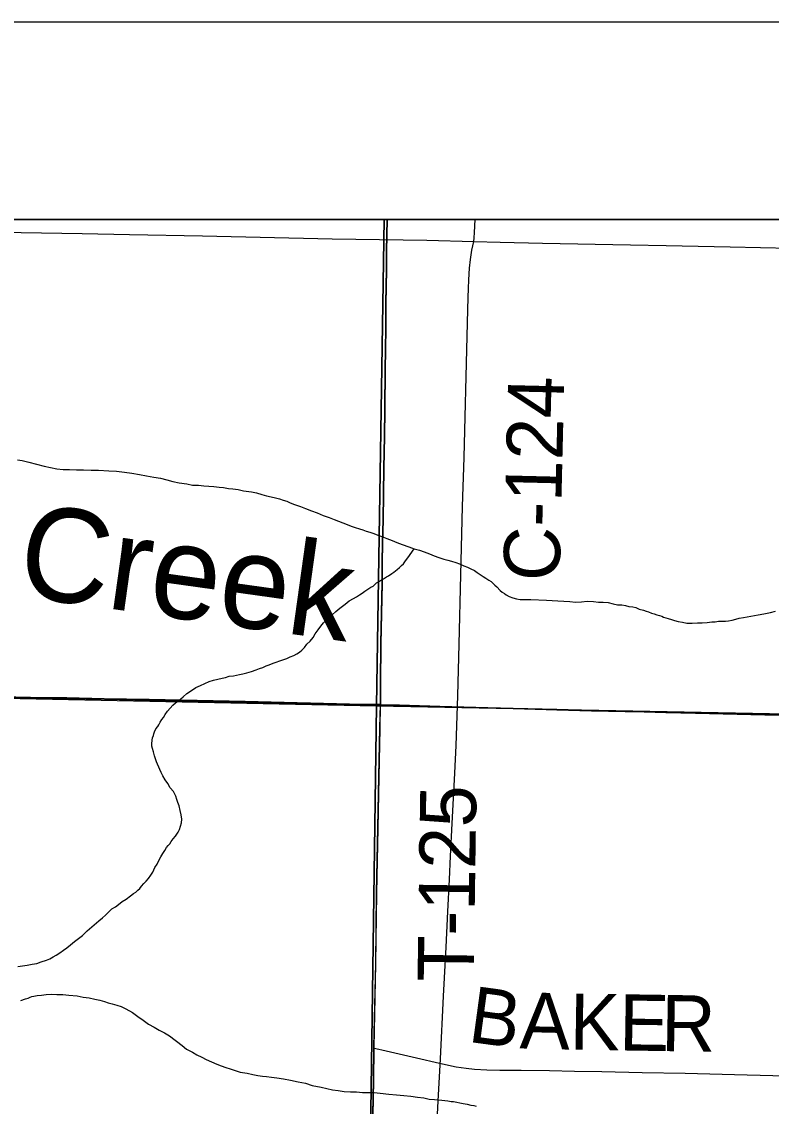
# Model space of a CAD drawing. Extents: x 2.4 to 73.1, y 4.5 to 25.6.
# Drawn here: x 42.957 to 43.336, y 24.457 to 25.005 of the extents above; entities that cross this region are included whole.
import ezdxf

# ---------------------------------------------------------------- set-up
doc = ezdxf.new("R2010")
doc.units = 0
for name, color, linetype in [('GM_X_County_Road', 7, 'Continuous'), ('GM_X_County_Road_Text', 7, 'Continuous'), ('GM_X_Interchange_Ramps', 7, 'Continuous'), ('GM_X_Minor_River', 7, 'Continuous'), ('GM_X_Minor_River_Text', 7, 'Continuous'), ('GM_X_Section', 7, 'Continuous'), ('GM_X_Township', 7, 'Continuous'), ('GM_X_Township_Road', 7, 'Continuous'), ('GM_X_Township_Road_Text', 7, 'Continuous'), ('GM_X_US_Shield', 7, 'Continuous'), ('SH_Cut_Line', 7, 'Continuous'), ('SH_Data', 7, 'Continuous')]:
    doc.layers.add(name, color=color, linetype=linetype)

msp = doc.modelspace()

# ---------------------------------------------------------------- linework, layer by layer
at = {"layer": 'GM_X_County_Road'}
for points in [[(43.18601, 24.89397), (43.18616, 24.89583), (43.18639, 24.89861), (43.18664, 24.90511)], [(43.16665, 24.433), (43.16796, 24.45939), (43.16912, 24.48081), (43.1707, 24.51247), (43.17208, 24.5373), (43.17291, 24.55532), (43.17373, 24.57146), (43.17428, 24.58326), (43.17512, 24.59971), (43.1765, 24.62516), (43.17714, 24.63914), (43.17792, 24.66431), (43.17863, 24.6904), (43.17943, 24.72552), (43.18023, 24.76001), (43.18106, 24.78486), (43.18259, 24.84607), (43.18292, 24.85943), (43.1831, 24.86565), (43.18326, 24.8703), (43.18348, 24.87464), (43.1839, 24.88051), (43.18436, 24.88483), (43.18465, 24.88722), (43.18507, 24.88962), (43.18601, 24.89397)]]:
    msp.add_lwpolyline(points, dxfattribs=at)
at = {"layer": 'GM_X_Interchange_Ramps'}
for points in [[(42.93211, 24.66412), (42.96194, 24.66352), (42.98028, 24.66323), (42.99924, 24.66283), (43.02192, 24.6624), (43.07041, 24.66143), (43.12323, 24.6601), (43.13877, 24.65999), (43.13881, 24.67069), (43.13908, 24.69089), (43.13968, 24.72135), (43.13972, 24.73192), (43.13988, 24.74155), (43.14014, 24.75336), (43.14052, 24.77947), (43.14091, 24.79564), (43.14107, 24.80931), (43.14124, 24.82921), (43.14134, 24.83915), (43.14147, 24.85034), (43.1416, 24.86278), (43.14193, 24.87987), (43.14194, 24.8892), (43.14223, 24.90511), (41.95853, 24.90511)], [(46.12189, 24.90511), (43.14223, 24.90511), (43.14194, 24.8892), (43.14193, 24.87987), (43.1416, 24.86278), (43.14147, 24.85034), (43.14134, 24.83915), (43.14124, 24.82921), (43.14107, 24.80931), (43.14091, 24.79564), (43.14052, 24.77947), (43.14014, 24.75336), (43.13988, 24.74155), (43.13972, 24.73192), (43.13968, 24.72135), (43.13908, 24.69089), (43.13881, 24.67069), (43.13877, 24.65999), (43.14837, 24.65973), (43.16888, 24.65905), (43.19313, 24.65847), (43.20587, 24.65809), (43.22794, 24.65753), (43.24534, 24.65707), (43.26244, 24.6567), (43.27207, 24.65641), (43.28295, 24.65622), (43.29787, 24.65585), (43.333, 24.65505), (43.35507, 24.65459)], [(43.13481, 24.4439), (43.1353, 24.47001), (43.13552, 24.48642), (43.13553, 24.48679), (43.13641, 24.52903), (43.1369, 24.56479), (43.13749, 24.59774), (43.13803, 24.62353), (43.1385, 24.64808), (43.13877, 24.65999), (43.12323, 24.6601), (43.07041, 24.66143), (43.02192, 24.6624), (42.99924, 24.66283), (42.98028, 24.66323), (42.96194, 24.66352), (42.93211, 24.66412), (42.90601, 24.6647), (42.86809, 24.66556), (42.81184, 24.66679), (42.76585, 24.66782), (42.73353, 24.66852), (42.7155, 24.6688), (42.67106, 24.66966)]]:
    msp.add_lwpolyline(points, dxfattribs=at)
at = {"layer": 'GM_X_Minor_River'}
for points in [[(42.95533, 24.78361), (42.9578, 24.7832), (42.96102, 24.78238), (42.96878, 24.78036), (42.97201, 24.77974), (42.97523, 24.77912), (42.97846, 24.77869), (42.98169, 24.77864), (42.98511, 24.77858), (42.98872, 24.77852), (42.99253, 24.77846), (42.99633, 24.7784), (43.00146, 24.77813), (43.00545, 24.77788), (43.00944, 24.77744), (43.01323, 24.77681), (43.01702, 24.77618), (43.02063, 24.77555), (43.02423, 24.77492), (43.02765, 24.7743), (43.03087, 24.77349), (43.0339, 24.77268), (43.03712, 24.77206), (43.04091, 24.77143), (43.04376, 24.77081), (43.0468, 24.77076), (43.04946, 24.77053), (43.05212, 24.7703), (43.05458, 24.77007), (43.05724, 24.76984), (43.05952, 24.76961), (43.06199, 24.76919), (43.06427, 24.76896), (43.06692, 24.76854), (43.06958, 24.76793), (43.07356, 24.76749), (43.07622, 24.76688), (43.07887, 24.76607), (43.08114, 24.76547), (43.0836, 24.76486), (43.08569, 24.76445), (43.08777, 24.76384), (43.08966, 24.76324), (43.09155, 24.76264), (43.09325, 24.76185), (43.09533, 24.76106), (43.09836, 24.76006), (43.10101, 24.75907), (43.10403, 24.75788), (43.10687, 24.75689), (43.10989, 24.75551)], [(43.10989, 24.75551), (43.11292, 24.75451), (43.11537, 24.75352), (43.12199, 24.75095), (43.12407, 24.75015), (43.12596, 24.74936), (43.12823, 24.74876), (43.12993, 24.74816), (43.13164, 24.74756), (43.13353, 24.74696), (43.13542, 24.74636), (43.1375, 24.74557), (43.13958, 24.74478), (43.14204, 24.74379), (43.14468, 24.7428), (43.14714, 24.74181), (43.14979, 24.74082), (43.15319, 24.73962), (43.15584, 24.73863), (43.15849, 24.73802), (43.16095, 24.73703), (43.1636, 24.73604), (43.16605, 24.73505), (43.16832, 24.73425), (43.17078, 24.73345), (43.17286, 24.73285), (43.17476, 24.73244), (43.17684, 24.73164), (43.17873, 24.73104), (43.181, 24.73006), (43.18289, 24.72927), (43.18459, 24.72848), (43.18629, 24.7277), (43.18779, 24.72672), (43.1893, 24.72556), (43.1908, 24.72458), (43.19212, 24.7238), (43.19363, 24.72283), (43.19476, 24.72205), (43.19569, 24.72127), (43.19663, 24.72031), (43.19757, 24.71934), (43.19925, 24.71761), (43.20037, 24.71664), (43.20151, 24.71605), (43.20245, 24.71528), (43.20396, 24.71449), (43.20566, 24.7139), (43.20755, 24.7133), (43.20945, 24.71308), (43.21154, 24.71304), (43.21477, 24.71299), (43.22275, 24.71267), (43.2256, 24.71244), (43.22846, 24.71239), (43.23149, 24.71216), (43.23453, 24.71192), (43.23738, 24.71168), (43.24043, 24.71182), (43.24329, 24.71216), (43.24652, 24.71192), (43.24898, 24.71169), (43.25146, 24.71165), (43.25392, 24.71142), (43.25639, 24.71081), (43.25866, 24.71039), (43.26076, 24.71036), (43.26265, 24.70995), (43.26435, 24.70954), (43.26644, 24.70932), (43.26796, 24.70891), (43.26966, 24.70813), (43.27174, 24.70753), (43.27307, 24.70712), (43.27439, 24.70672), (43.2759, 24.70613), (43.27723, 24.70573), (43.27855, 24.70533), (43.27988, 24.70493), (43.28101, 24.70453), (43.28196, 24.70413), (43.28309, 24.70373), (43.28423, 24.70334), (43.28593, 24.70293), (43.28744, 24.70234), (43.28934, 24.70192), (43.29142, 24.70151), (43.2937, 24.7011), (43.29636, 24.70105), (43.29903, 24.7012), (43.3015, 24.70116), (43.30397, 24.70131), (43.30626, 24.70166), (43.30797, 24.70163), (43.30969, 24.70198), (43.31197, 24.70213), (43.3133, 24.70211), (43.31483, 24.70228), (43.31655, 24.70263), (43.31845, 24.70298), (43.32017, 24.70352)], [(43.10164, 24.69047), (43.10337, 24.69196), (43.10473, 24.69384), (43.1059, 24.69572), (43.10726, 24.6976), (43.10863, 24.69948), (43.10998, 24.70116), (43.11153, 24.70247), (43.11288, 24.70378), (43.11442, 24.70527), (43.11635, 24.70695), (43.11828, 24.70863), (43.12097, 24.71068), (43.12309, 24.71236), (43.1252, 24.71346), (43.12674, 24.71439), (43.12827, 24.71532), (43.12962, 24.71624), (43.13097, 24.71717), (43.13251, 24.71829), (43.13404, 24.71921), (43.13519, 24.71977), (43.13674, 24.72145), (43.13827, 24.72219), (43.13942, 24.72293), (43.14038, 24.72348), (43.14192, 24.72441), (43.14288, 24.72496), (43.14461, 24.72608), (43.14557, 24.72682), (43.1473, 24.72812), (43.14846, 24.72925), (43.14943, 24.73018), (43.15039, 24.73111), (43.15117, 24.73205), (43.15195, 24.73318), (43.15272, 24.73412), (43.15584, 24.73863)], [(43.32017, 24.70352), (43.32227, 24.70387), (43.32971, 24.70527), (43.33257, 24.7058), (43.33601, 24.7065), (43.33849, 24.70703)], [(43.00636, 24.55878), (43.00829, 24.56027), (43.01021, 24.56157), (43.01252, 24.56325), (43.01406, 24.56436), (43.01521, 24.5651), (43.01618, 24.56604), (43.01714, 24.56697), (43.01811, 24.5681), (43.01927, 24.56941), (43.02043, 24.57053), (43.0216, 24.57203), (43.02277, 24.57372), (43.02374, 24.57523), (43.02473, 24.57749), (43.02589, 24.57918), (43.02688, 24.58107), (43.02786, 24.58295), (43.02883, 24.58465), (43.02981, 24.58615), (43.03059, 24.58766), (43.03156, 24.58859), (43.03233, 24.58953), (43.03311, 24.59066), (43.03408, 24.59197), (43.03525, 24.59328), (43.03661, 24.59535), (43.0372, 24.59667), (43.0378, 24.59837), (43.03821, 24.60008), (43.03843, 24.60198), (43.03808, 24.60407), (43.03755, 24.60636), (43.03701, 24.60865), (43.03647, 24.61037), (43.03592, 24.61189), (43.03538, 24.61361), (43.03427, 24.61591), (43.03259, 24.61784), (43.0313, 24.61995), (43.02999, 24.62187), (43.02888, 24.62379), (43.02796, 24.62551), (43.02722, 24.62704), (43.02557, 24.63087), (43.02503, 24.6324), (43.02467, 24.63392), (43.02413, 24.63602), (43.02359, 24.63774), (43.02323, 24.63889), (43.02324, 24.64003), (43.02346, 24.64192), (43.02367, 24.64306), (43.02407, 24.64419), (43.02428, 24.64514), (43.02467, 24.64609), (43.02527, 24.6476), (43.02623, 24.64872), (43.02682, 24.64966), (43.02741, 24.65098), (43.02838, 24.6523), (43.02916, 24.65342), (43.02995, 24.65493), (43.03111, 24.65662), (43.03247, 24.65812), (43.03382, 24.65962), (43.03517, 24.66074), (43.03671, 24.66185), (43.03902, 24.66372), (43.04095, 24.6654), (43.04326, 24.66707), (43.04557, 24.66855), (43.04786, 24.66947), (43.04997, 24.67057), (43.05227, 24.67149), (43.05437, 24.67221), (43.05666, 24.67275), (43.05876, 24.67328), (43.06048, 24.67364), (43.06239, 24.67418), (43.06449, 24.67434), (43.06601, 24.67469), (43.06754, 24.67505), (43.06926, 24.6754), (43.07136, 24.67594), (43.07365, 24.67666), (43.07594, 24.67738), (43.07767, 24.67812), (43.07939, 24.67866), (43.08111, 24.67939), (43.08264, 24.67994), (43.08456, 24.68086), (43.08953, 24.68249), (43.09144, 24.68322), (43.09317, 24.68395), (43.09508, 24.68468), (43.09662, 24.68561), (43.09796, 24.68634), (43.09912, 24.68747), (43.10047, 24.68877), (43.10164, 24.69047)], [(42.95547, 24.52748), (42.95795, 24.52782), (42.96023, 24.52817), (42.96271, 24.5287), (42.96519, 24.52904), (42.9673, 24.52976), (42.96997, 24.53067), (42.9717, 24.5314), (42.97342, 24.53233), (42.97496, 24.53325), (42.97669, 24.53436), (42.97861, 24.53566), (42.98034, 24.53697), (42.98208, 24.53846), (42.9842, 24.54013), (42.98612, 24.54162), (42.98824, 24.54311), (42.99056, 24.54554), (42.99653, 24.55058), (42.99827, 24.55207), (42.99981, 24.55338), (43.00136, 24.55487), (43.0031, 24.55656), (43.00482, 24.55767), (43.00636, 24.55878)], [(42.9571, 24.51025), (42.95939, 24.51116), (42.96073, 24.51152), (42.96169, 24.51189), (42.96264, 24.51225), (42.9636, 24.51243), (42.96532, 24.51278), (42.96741, 24.51293), (42.96989, 24.51328), (42.97255, 24.51342), (42.97521, 24.51338), (42.97826, 24.51333), (42.98129, 24.5129), (42.98547, 24.51265), (42.98851, 24.51203), (42.99154, 24.5116), (42.99439, 24.51098), (42.99704, 24.51037), (42.99931, 24.50976), (43.0012, 24.50916), (43.00328, 24.50856), (43.00556, 24.50795), (43.00783, 24.50716), (43.01009, 24.50598), (43.01349, 24.50422), (43.01612, 24.50227), (43.01894, 24.50033), (43.02157, 24.49839), (43.0244, 24.49682), (43.02704, 24.49526), (43.02968, 24.49389), (43.03213, 24.49233)], [(43.03213, 24.49233), (43.03852, 24.48748), (43.04077, 24.48573), (43.04379, 24.48416), (43.04605, 24.48279), (43.0485, 24.48162), (43.05077, 24.48044), (43.05341, 24.47926), (43.05605, 24.47807), (43.05832, 24.47728), (43.06059, 24.47648), (43.06286, 24.47569), (43.06532, 24.47489), (43.06797, 24.47408), (43.07139, 24.47346), (43.07423, 24.47284), (43.07688, 24.47242), (43.07916, 24.472), (43.08125, 24.47178), (43.08372, 24.47155), (43.08637, 24.47113), (43.08979, 24.47069), (43.09339, 24.47007), (43.09718, 24.46924), (43.10097, 24.46842), (43.10438, 24.46723), (43.10893, 24.4664), (43.11177, 24.46578), (43.11461, 24.46517), (43.11746, 24.46474), (43.1205, 24.46431), (43.12373, 24.46407), (43.12677, 24.46402), (43.12981, 24.46378), (43.13266, 24.46374), (43.1357, 24.46369), (43.13874, 24.46345), (43.14311, 24.463), (43.1469, 24.46256), (43.1507, 24.46231), (43.15412, 24.46187), (43.15754, 24.46144), (43.16076, 24.46101), (43.16342, 24.46039), (43.16608, 24.46016), (43.16817, 24.46013), (43.16987, 24.45991), (43.17139, 24.45969), (43.17291, 24.45948), (43.17462, 24.45926), (43.17576, 24.45924), (43.18069, 24.45821), (43.18258, 24.4578), (43.18448, 24.45739), (43.186, 24.45718), (43.18713, 24.45678)]]:
    msp.add_lwpolyline(points, dxfattribs=at)
at = {"layer": 'GM_X_Section'}
for points in [[(42.63709, 24.66957), (43.13682, 24.65927), (43.12985, 24.16439), (43.12972, 24.15871), (42.61538, 24.1682)], [(43.13682, 24.65927), (43.61192, 24.64991), (43.63939, 24.64909), (43.63513, 24.14828), (43.12985, 24.16439)]]:
    msp.add_lwpolyline(points, close=True, dxfattribs=at)
at = {"layer": 'GM_X_Township'}
msp.add_lwpolyline([(43.13481, 24.4439), (43.1353, 24.47001), (43.13552, 24.48642), (43.13553, 24.48679), (43.13641, 24.52903), (43.1369, 24.56479), (43.13749, 24.59774), (43.13803, 24.62353), (43.1385, 24.64808), (43.13877, 24.65999), (43.14837, 24.65973), (43.16888, 24.65905), (43.19313, 24.65847), (43.20587, 24.65809), (43.22794, 24.65753), (43.24534, 24.65707), (43.26244, 24.6567), (43.27207, 24.65641), (43.28295, 24.65622), (43.29787, 24.65585), (43.333, 24.65505), (43.35507, 24.65459)], dxfattribs=at)
at = {"layer": 'GM_X_Township_Road'}
for points in [[(43.13889, 24.65972), (43.13893, 24.67041), (43.13919, 24.69062), (43.1398, 24.72107), (43.13983, 24.73164), (43.14, 24.74128), (43.14026, 24.75309), (43.14064, 24.7792), (43.14103, 24.79536), (43.14119, 24.80904), (43.14136, 24.82893), (43.14145, 24.83888), (43.14159, 24.85007), (43.14172, 24.8625), (43.14205, 24.8796), (43.14206, 24.88892), (43.14236, 24.90511)], [(42.68603, 24.90383), (42.71292, 24.90336), (42.7412, 24.90275), (42.77974, 24.9021), (42.81393, 24.90139), (42.86023, 24.90048), (42.92705, 24.89912), (42.9572, 24.89856), (42.98797, 24.89799), (43.0119, 24.89751), (43.04888, 24.89678), (43.11446, 24.89534), (43.16232, 24.89461), (43.18601, 24.89397)], [(43.18601, 24.89397), (43.19929, 24.89361), (43.22073, 24.89313), (43.26518, 24.89227), (43.28321, 24.89199), (43.31552, 24.89129), (43.36152, 24.89026), (43.41777, 24.88903), (43.45568, 24.88817), (43.48178, 24.88759), (43.51161, 24.88699), (43.52995, 24.8867), (43.54891, 24.8863), (43.5716, 24.88587), (43.62008, 24.8849), (43.67291, 24.88356), (43.68845, 24.88346)], [(42.63646, 24.67022), (42.64974, 24.66986), (42.67118, 24.66938), (42.71562, 24.66853), (42.73365, 24.66825), (42.76597, 24.66754), (42.81196, 24.66652), (42.86821, 24.66529), (42.90613, 24.66442), (42.93223, 24.66384), (42.96206, 24.66325), (42.9804, 24.66295), (42.99936, 24.66255), (43.02204, 24.66213), (43.07052, 24.66116), (43.12335, 24.65982), (43.13889, 24.65972)], [(43.13564, 24.48614), (43.13564, 24.48651), (43.13653, 24.52875), (43.13702, 24.56452), (43.1376, 24.59746), (43.13815, 24.62326), (43.13862, 24.64781), (43.13889, 24.65972)], [(43.13889, 24.65972), (43.14849, 24.65945), (43.169, 24.65877), (43.19324, 24.65819), (43.20599, 24.65782), (43.22805, 24.65725), (43.24546, 24.65679), (43.26256, 24.65642), (43.27219, 24.65613), (43.28307, 24.65595), (43.29799, 24.65557), (43.33312, 24.65477), (43.35519, 24.65431)], [(43.13272, 24.3266), (43.13348, 24.35877), (43.13413, 24.39421), (43.13493, 24.44362), (43.13542, 24.46973), (43.13564, 24.48614)], [(43.13564, 24.48614), (43.13805, 24.48564), (43.13957, 24.48532), (43.15712, 24.48122), (43.16864, 24.47856), (43.17716, 24.47681), (43.18207, 24.47603), (43.18639, 24.47556), (43.1926, 24.47518), (43.19912, 24.47503), (43.20998, 24.47507), (43.22423, 24.47482), (43.23697, 24.47453), (43.25064, 24.47432), (43.27116, 24.47387), (43.29291, 24.47354), (43.31776, 24.47292), (43.36313, 24.47176)]]:
    msp.add_lwpolyline(points, dxfattribs=at)
at = {"layer": 'GM_X_US_Shield'}
for points in [[(43.14068, 24.90511), (42.63838, 24.90511), (42.63709, 24.66957), (43.13682, 24.65927)], [(43.61642, 24.90511), (43.14068, 24.90511), (43.13682, 24.65927), (43.61192, 24.64991)]]:
    msp.add_lwpolyline(points, close=True, dxfattribs=at)
at = {"layer": 'SH_Cut_Line'}
msp.add_lwpolyline([(48.75853, 24.90511), (41.95853, 24.90511), (41.95853, 21.67404)], dxfattribs=at)
at = {"layer": 'SH_Data'}
for p, q in [((41.85853, 25.00511), (48.85853, 25.00511)), ((41.95853, 24.90511), (48.75853, 24.90511))]:
    msp.add_line(p, q, dxfattribs=at)

# ---------------------------------------------------------------- texts
at = {"layer": 'GM_X_County_Road_Text'}
msp.add_text('C-124', height=0.028409, rotation=88.624, dxfattribs=at).set_placement((43.22931, 24.72206))
at = {"layer": 'GM_X_Minor_River_Text'}
msp.add_text('Creek', height=0.047373, rotation=352.0495, dxfattribs=at).set_placement((42.95414, 24.71505))
at = {"layer": 'GM_X_Township_Road_Text'}
for s, height, rotation, p in [('T-125', 0.028409, 89.188, (43.18596, 24.51962)), ('B', 0.02841, 352.2839, (43.1825, 24.48948)), ('A', 0.02841, 358.5831, (43.20902, 24.48607)), ('K', 0.02841, 359.115, (43.2343, 24.48545)), ('E', 0.02841, 359.1128, (43.2593, 24.48506)), ('R', 0.02841, 359.1101, (43.28055, 24.48473))]:
    msp.add_text(s, height=height, rotation=rotation, dxfattribs=at).set_placement(p)

doc.saveas('drawing.dxf')
